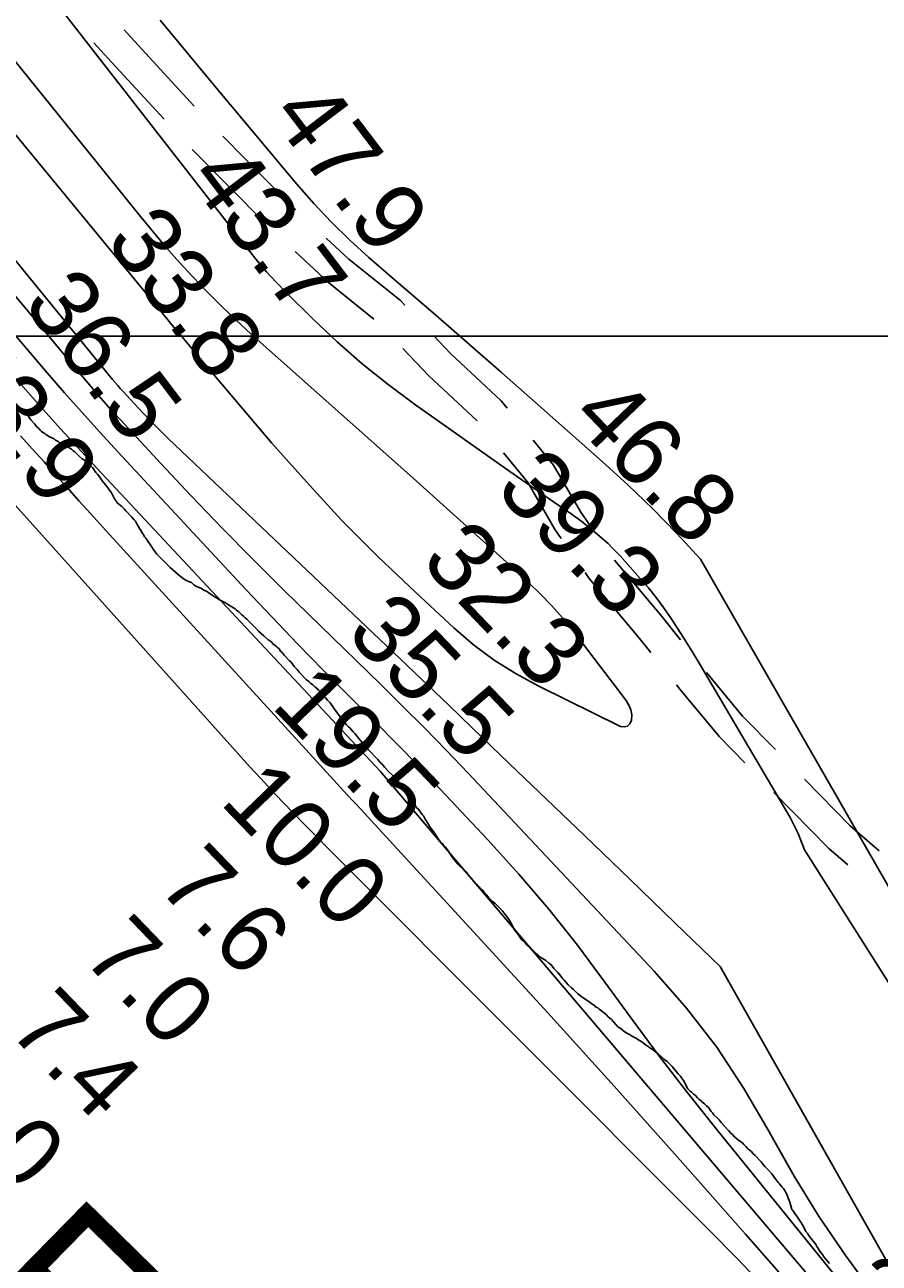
# Model space of a CAD drawing. Extents: x 3263578 to 3301413, y 764927 to 798602.
# Drawn here: x 3281748 to 3282573, y 789311 to 790507 of the extents above; entities that cross this region are included whole.
import ezdxf

# ---------------------------------------------------------------- set-up
doc = ezdxf.new("R2010")
doc.units = 0
for name, color, linetype in [('V-RIVR-IDEN', 7, 'Continuous'), ('V-RIVR-RANG', 7, 'Continuous'), ('V-ROAD-CNTR', 7, 'Continuous'), ('V-SITE-VEGE', 7, 'Continuous'), ('V-TOPO-DPTH', 7, 'Continuous'), ('V-TOPO-MAJR', 7, 'Continuous'), ('V-TOPO-MINR', 7, 'Continuous')]:
    doc.layers.add(name, color=color, linetype=linetype)

msp = doc.modelspace()

# ---------------------------------------------------------------- linework, layer by layer
at = {"layer": 'V-ROAD-CNTR'}
msp.add_line((3281909.7, 790386.1), (3281979.9, 790315), dxfattribs=at)
for points in [[(3281843.9, 790501.5), (3281850.3, 790494.6), (3281911.6, 790427.9)], [(3281814.7, 790489), (3281828.3, 790474.3), (3281882.4, 790415.4)], [(3281939.2, 790398.9), (3282002.3, 790335), (3282009.7, 790328)], [(3282038.9, 790300.7), (3282060.7, 790280.4), (3282110.5, 790240.3), (3282114.8, 790235.8)], [(3282009.1, 790287.6), (3282041, 790257.7), (3282084.9, 790222.5)], [(3282142.4, 790206.8), (3282159.2, 790189), (3282207.8, 790143.5), (3282213.5, 790136.6)], [(3282113, 790194.1), (3282138, 790167.8), (3282184.5, 790124.3)], [(3282238.8, 790105.6), (3282258.4, 790081.5), (3282284.5, 790036.2), (3282294.1, 790022.6)], [(3282210, 790093.4), (3282233.7, 790064.4), (3282259.2, 790020), (3282265.7, 790010.8)], [(3282317.1, 789989.9), (3282361.8, 789936.8), (3282380.9, 789912.9)], [(3282288.7, 789978), (3282292.8, 789972.2), (3282338.5, 789917.8), (3282352.2, 789900.8)], [(3282405.8, 789881.6), (3282440.8, 789839.4), (3282472.5, 789807.1)], [(3282377.1, 789869.5), (3282380.2, 789865.5), (3282418.6, 789819.3), (3282443, 789794.4)], [(3282500.5, 789778.6), (3282544.6, 789733.6), (3282572.6, 789709.4)], [(3282471, 789765.8), (3282524, 789711.7), (3282542.4, 789695.9)]]:
    msp.add_lwpolyline(points, dxfattribs=at)
at = {"layer": 'V-SITE-VEGE'}
msp.add_line((3281686.3, 790206), (3288056.1, 790206), dxfattribs=at)
for points in [[(3288056.1, 790206), (3281686.3, 790206)], [(3281745.6, 790136.2), (3281748.8, 790132.3), (3281749.4, 790130.7), (3281751.6, 790128.5), (3281752.6, 790126.9), (3281754.1, 790124.9), (3281757.3, 790121.4), (3281759.5, 790118.5), (3281761.7, 790116.9), (3281763, 790115.3), (3281763.9, 790114.3)], [(3281763.9, 790114.3), (3281765.2, 790113.4), (3281767.4, 790112.1), (3281768.3, 790111.1), (3281769.6, 790110.5), (3281771.2, 790109.2), (3281776.3, 790106.9), (3281777.8, 790105.6), (3281780.1, 790104.3), (3281781.3, 790103.4), (3281783.2, 790102.4), (3281786.4, 790101.1), (3281787.3, 790100.1), (3281789.6, 790099.1), (3281790.8, 790098.2), (3281793.1, 790096.9), (3281794.6, 790095.3), (3281796.2, 790094.3), (3281798.7, 790092), (3281800.6, 790090.1), (3281803.5, 790087.5), (3281805.4, 790086.2), (3281807.9, 790084), (3281808.9, 790083), (3281810.8, 790081.7), (3281813.6, 790078.8), (3281816.7, 790074.4), (3281818.3, 790072.7), (3281820.5, 790069.9), (3281822.1, 790067.3), (3281824.3, 790064.4), (3281826.2, 790062.2), (3281829, 790058.3), (3281831.8, 790054.8), (3281834.7, 790049), (3281836.5, 790046.5), (3281837.2, 790045.2), (3281838.1, 790044.5), (3281840.6, 790042.3), (3281841.6, 790041.6), (3281843.8, 790039.4), (3281845.4, 790037.5), (3281851.4, 790031.3), (3281853.6, 790028.8), (3281854.8, 790027.5), (3281856.1, 790024.9), (3281858.6, 790020.4), (3281860.5, 790018.2), (3281861.1, 790016.6), (3281863, 790014), (3281863.6, 790012.4), (3281864.9, 790011.2), (3281870.2, 790003.1), (3281871.8, 790000.6), (3281875.6, 789995.8), (3281888.2, 789982.9), (3281896.1, 789976.1), (3281899.6, 789973.2), (3281902.1, 789971.3), (3281905.9, 789969.4), (3281908.8, 789968.4), (3281911.3, 789966.1), (3281913.2, 789964.8), (3281918.6, 789962.6), (3281920.8, 789960.9), (3281922.4, 789960.3), (3281924.3, 789959.3), (3281925.9, 789958), (3281928.4, 789956.4), (3281930, 789955.1), (3281933.8, 789953.2), (3281935.4, 789951.9), (3281941.7, 789948.6), (3281944.6, 789946.7), (3281949.3, 789943.8), (3281951.2, 789942.8), (3281952.5, 789941.5), (3281954.7, 789939.9), (3281957.2, 789937.3), (3281959.4, 789935.4), (3281960.7, 789934.1), (3281962.3, 789932.8), (3281965.4, 789929.6), (3281967.3, 789928), (3281971.1, 789924.2), (3281973.6, 789921.3), (3281978.7, 789916.8), (3281982.5, 789913.2), (3281986.3, 789910.6), (3281987.2, 789909.4), (3281989.7, 789907.4), (3281991.3, 789906.1), (3281992.3, 789905.2), (3281993.5, 789904.2), (3281994.8, 789902), (3281996.4, 789900.7), (3281998.3, 789898.1), (3282003.6, 789892.6), (3282004.9, 789891.7), (3282006.8, 789889.1), (3282008, 789887.2)], [(3282008, 789887.2), (3282010.9, 789884.3), (3282012.8, 789881.7), (3282020, 789874.3), (3282022.2, 789872.7), (3282023.8, 789871.1), (3282026, 789869.5), (3282027.9, 789867.6), (3282030.8, 789865.3), (3282031.4, 789864.3), (3282032.3, 789863.4), (3282034.6, 789861.4), (3282035.8, 789860.2), (3282037.4, 789857.9), (3282038.3, 789857), (3282040.2, 789854.7), (3282042.8, 789852.1), (3282044, 789850.2), (3282045.3, 789848.6), (3282046.2, 789847), (3282048.4, 789843.8), (3282052.8, 789838.3), (3282056, 789833.9), (3282057.2, 789832.6), (3282058.5, 789831), (3282060.4, 789829), (3282062, 789827.7), (3282062.9, 789826.5), (3282064.8, 789824.2), (3282066.4, 789822.6), (3282075.8, 789811.1), (3282077.1, 789809.8), (3282078, 789809.1), (3282079.3, 789807.2), (3282088.8, 789797.6), (3282091, 789794.7), (3282092.9, 789793.1), (3282095.4, 789789.8), (3282100.1, 789785), (3282105.5, 789780.2), (3282107, 789778.3), (3282110.8, 789772.8), (3282113, 789769), (3282114.6, 789767.1), (3282115.8, 789765.1), (3282116.2, 789764.2), (3282118, 789761.3), (3282119, 789760.3), (3282119.6, 789759), (3282120.6, 789758.4), (3282120.9, 789757.4), (3282123.7, 789753.9), (3282125.6, 789752.3), (3282126.2, 789751), (3282127.2, 789750.1), (3282131.6, 789744.3), (3282132.8, 789743), (3282134.1, 789740.7), (3282135, 789738.8), (3282137.2, 789735.3), (3282138.5, 789733.1), (3282140.7, 789729.9), (3282142.3, 789727.9), (3282147.6, 789719.9), (3282148.9, 789718.3), (3282150.8, 789716.4), (3282152.3, 789714.5), (3282153.9, 789712.8), (3282156.1, 789710.3), (3282160.8, 789702.9), (3282165.9, 789696.5), (3282168.1, 789694.2), (3282169, 789693.6), (3282172.2, 789690.4), (3282174.4, 789688.8), (3282176, 789686.2), (3282179.4, 789682.3), (3282182.3, 789678.5), (3282183.2, 789677.5), (3282184.2, 789676.9), (3282185.1, 789675.6), (3282186.7, 789674.3), (3282187.6, 789673), (3282189.8, 789671.4), (3282191.1, 789669.8), (3282193.6, 789666.9), (3282195.8, 789664), (3282199.3, 789660.5), (3282201.8, 789658.9), (3282208.8, 789651.8), (3282211.6, 789648), (3282214.1, 789644.8), (3282217.3, 789639.6), (3282220.1, 789634.2), (3282222.3, 789631), (3282223.2, 789630), (3282224.5, 789628.4), (3282225.1, 789627.1), (3282227.3, 789623.9), (3282228.9, 789622.6), (3282231.1, 789620.1)], [(3282231.1, 789620.1), (3282232.4, 789618.8), (3282233.6, 789617.8), (3282236.1, 789615.6), (3282237.7, 789614), (3282239.6, 789612.3), (3282242.1, 789609.8), (3282243.7, 789608.5), (3282245, 789607.2), (3282246.9, 789605.9), (3282250.4, 789604), (3282253.8, 789601.1), (3282255.7, 789599.8), (3282258, 789596.9), (3282258.6, 789595.9), (3282261.1, 789593.4), (3282262.4, 789591.8), (3282265.5, 789588.5), (3282267.4, 789586), (3282268.7, 789584.7), (3282272.4, 789580.2), (3282275.6, 789577.3), (3282277.5, 789575.4), (3282280.3, 789572.8), (3282281.6, 789571.5), (3282284.1, 789569.6), (3282286, 789568), (3282289.5, 789566), (3282293.6, 789563.1), (3282295.5, 789561.5), (3282297.4, 789560.5), (3282298.7, 789558.9), (3282300.9, 789557.9), (3282302.2, 789556.7), (3282304.7, 789555), (3282309.4, 789551.2), (3282311, 789549.2), (3282314.2, 789546.7), (3282316.1, 789544.4), (3282320.8, 789539.3), (3282322.7, 789538.3), (3282324, 789537.3), (3282326.2, 789535.4), (3282328.4, 789533.8), (3282331.6, 789532.2), (3282333.5, 789530.9), (3282336.3, 789529.3), (3282337.9, 789528.6), (3282339.8, 789527.3), (3282343.6, 789525.1), (3282348, 789521.5), (3282349.6, 789520.5), (3282351.2, 789519.2), (3282353.4, 789518), (3282354.7, 789517), (3282356.9, 789515.1), (3282358.8, 789513.8), (3282362, 789511.2), (3282364.8, 789508.3), (3282368, 789506), (3282372.7, 789501.2), (3282374, 789499.6), (3282377.1, 789496.1), (3282378.7, 789494.1), (3282380.9, 789491.9), (3282381.8, 789490.3), (3282383.7, 789487.7), (3282385, 789485.5), (3282386.8, 789481.3), (3282387.8, 789479.7), (3282390, 789477.5), (3282391.3, 789476.5), (3282393.5, 789474.6), (3282395.1, 789473.6), (3282397.3, 789471), (3282398.5, 789469.8), (3282400.7, 789468.1), (3282401.4, 789467.2), (3282403.9, 789465.2), (3282405.8, 789463.3), (3282407.7, 789461.7), (3282410.5, 789457.9), (3282412.1, 789456.2), (3282413, 789454.6), (3282416.2, 789451.7), (3282418.1, 789449.8), (3282420, 789447.3), (3282422.5, 789444.4), (3282427.2, 789439.5), (3282429.1, 789437.3), (3282431, 789435.7), (3282432.9, 789433.4), (3282437, 789429.9), (3282438.6, 789428.9), (3282439.9, 789428), (3282441.1, 789427.3), (3282442.1, 789426), (3282444, 789424.1), (3282445.9, 789421.8), (3282447.4, 789420.6), (3282449.3, 789419.3)], [(3282449.3, 789419.3), (3282450.6, 789417.3), (3282452.8, 789415.4), (3282458.8, 789409.3), (3282460.7, 789406.7), (3282462.3, 789404.8), (3282466.1, 789401), (3282468.9, 789397.7), (3282470.5, 789395.5), (3282475.2, 789389.4), (3282476.4, 789388.1), (3282478.6, 789385.2), (3282480.2, 789383.6), (3282481.8, 789381.1), (3282482.7, 789379.1), (3282483.4, 789378.2), (3282485.2, 789373.7), (3282486.2, 789370.2), (3282488.3, 789363.2), (3282489.3, 789362.2), (3282491.8, 789358.4), (3282493.7, 789355.8), (3282494.6, 789354.2), (3282496.8, 789351), (3282498.4, 789348.4), (3282499.9, 789346.2), (3282501.8, 789342), (3282503.4, 789340.4), (3282504, 789339.1), (3282505.3, 789337.2), (3282511.6, 789329.2), (3282512.2, 789327.9), (3282513.5, 789326.3), (3282514.7, 789324.1), (3282516, 789322.1), (3282518.2, 789319.6), (3282519.1, 789317.6), (3282524.5, 789311.2)]]:
    msp.add_lwpolyline(points, dxfattribs=at)
at = {"layer": 'V-TOPO-DPTH'}
msp.add_lwpolyline([(3282564.7, 789201), (3282443.5, 789339.5), (3282380.4, 789411), (3282316.9, 789482.2), (3282252.9, 789552.9), (3282188.6, 789623.3), (3282085.8, 789734.7), (3282072.5, 789749.1), (3282059.3, 789763.5), (3282046.1, 789778), (3282032.8, 789792.4), (3281823, 790022), (3281811.7, 790034.5), (3281800.3, 790047), (3281789.1, 790059.6), (3281777.8, 790072.2), (3281766.6, 790084.8), (3281755.3, 790097.3), (3281743.8, 790109.7)], dxfattribs=at)
at = {"layer": 'V-TOPO-MAJR'}
msp.add_lwpolyline([(3282567.5, 789281.6), (3282540.3, 789318.5), (3282514.5, 789356.3), (3282490.6, 789395.3), (3282468, 789435.3), (3282466.1, 789438.9), (3282442.1, 789480.1), (3282415.9, 789519.8), (3282386.7, 789557.4), (3282355.4, 789593.4), (3282175.8, 789784.3), (3282155, 789806.1), (3282134, 789827.8), (3282112.7, 789849.1), (3282091.2, 789870.3), (3281998.5, 789960.7), (3281968.1, 789990.8), (3281938.1, 790021.1), (3281908.5, 790052), (3281879.3, 790083.1), (3281840.3, 790125.3), (3281830.9, 790135.7), (3281821.5, 790146.2), (3281812.3, 790156.8), (3281803.3, 790167.4), (3281625.1, 790380.6)], dxfattribs=at)
at = {"layer": 'V-TOPO-MINR'}
for points in [[(3282053.8, 790028.6), (3282089.1, 789993.1), (3282125.3, 789958.5), (3282162.2, 789924.4), (3282181.2, 789908.3), (3282201.1, 789893.4), (3282222.1, 789880.2), (3282244, 789868.3), (3282322.8, 789829.5), (3282326.6, 789829.1), (3282329.7, 789829.7), (3282332, 789832), (3282333.6, 789835.4), (3282333.7, 789840.5), (3282332.9, 789845.4), (3282331.1, 789850), (3282328.5, 789854.4), (3282276.8, 789922), (3282266.9, 789934.1), (3282256.7, 789945.9), (3282245.8, 789957.2), (3282234.5, 789968), (3282212.9, 789987.8), (3282190.4, 790008.2), (3282167.9, 790028.6), (3282145.3, 790048.8), (3282122.7, 790069.1), (3281966.3, 790208.4), (3281951.9, 790221.5), (3281937.8, 790234.9), (3281924.1, 790248.7), (3281910.6, 790262.8), (3281897.5, 790277.2), (3281884.6, 790291.7), (3281872, 790306.6), (3281859.6, 790321.6), (3281543, 790714)], [(3282715.4, 789371), (3282500.5, 789710.4), (3282494.4, 789726.2), (3282486.7, 789741.5), (3282396.6, 789894.2), (3282390.4, 789904.4), (3282384.2, 789914.5), (3282377.7, 789924.5), (3282371.2, 789934.5), (3282364.4, 789944.2), (3282357.3, 789953.8), (3282349.8, 789963), (3282342, 789972.1), (3282322.6, 789993.9), (3282318.8, 789998), (3282314.9, 790001.9), (3282310.9, 790005.8), (3282306.7, 790009.5), (3282300.5, 790014.9), (3282293.1, 790021.1), (3282285.5, 790027.2), (3282277.7, 790032.9), (3282269.7, 790038.5), (3282262.5, 790043.4), (3282250.8, 790051.3), (3282239.2, 790059.3), (3282227.7, 790067.3), (3282216.1, 790075.4), (3282124.2, 790140.3), (3282098.6, 790159.4), (3282073.6, 790179.3), (3282049.6, 790200.4), (3282026.3, 790222.4), (3282000.3, 790248.1), (3281990.7, 790258), (3281981.4, 790268.1), (3281972.5, 790278.5), (3281963.8, 790289.2), (3281693.4, 790636.5)], [(3283064.3, 788659.3), (3283057.3, 788665.5), (3283034.7, 788686), (3283012.1, 788706.6), (3282695.7, 789058.7), (3282669.4, 789094.1), (3282627.7, 789149.7), (3282613, 789169), (3282598, 789188), (3282582.8, 789206.8), (3282567.3, 789225.4), (3282091, 789786.4), (3281822.1, 790073.8), (3281802.3, 790095.1), (3281782.6, 790116.5), (3281763.2, 790138.2), (3281743.8, 790159.9), (3281724.7, 790181.8), (3281705.6, 790203.8), (3281686.8, 790225.9), (3281668, 790248.2), (3281364.9, 790610.8)], [(3282619.6, 789243.4), (3282419, 789597.8), (3282375.4, 789639.9), (3282331.8, 789681.9), (3282288.1, 789724), (3282244.5, 789766), (3282223.3, 789786.4), (3282190.2, 789818.2), (3282157.1, 789850), (3282123.8, 789881.7), (3282090.6, 789913.4), (3281886.5, 790107.4), (3281878, 790115.6), (3281869.7, 790123.9), (3281861.5, 790132.4), (3281853.5, 790141), (3281842.7, 790152.8), (3281840.1, 790155.6), (3281837.7, 790158.4), (3281835.2, 790161.3), (3281832.8, 790164.2), (3281491.9, 790582.1)], [(3281631.4, 790534.5), (3281664, 790492.4), (3281697.3, 790450.8), (3281880.5, 790228.5), (3281890, 790217), (3281899.5, 790205.6), (3281909.1, 790194.2), (3281918.7, 790182.8), (3281986.6, 790102.9), (3282019.8, 790065.4), (3282053.8, 790028.6)], [(3282721.2, 789431.9), (3282400, 789990.9), (3282377.3, 790015.5), (3282354, 790039.5), (3282329.9, 790062.6), (3282305.2, 790085.2), (3282240.9, 790141.9), (3282208, 790170.9), (3282175, 790199.8), (3282142, 790228.5), (3282108.8, 790257.3), (3282080.2, 790281.9), (3282061.8, 790298.7), (3282043.9, 790316), (3282026.9, 790334.1), (3282010.5, 790352.8), (3281933.2, 790445.4), (3281878.7, 790510.9)], [(3282570.6, 789249.5), (3282415.7, 789440.8), (3282388, 789475.6), (3282360.7, 789510.8), (3282334.1, 789546.5), (3282307.9, 789582.5), (3282281.3, 789618.2), (3282253.7, 789653.1), (3282224.8, 789686.9), (3282195, 789719.9), (3282133.4, 789785.4), (3282123, 789796.3), (3282112.5, 789807.1), (3282102, 789817.9), (3282091.3, 789828.6), (3282061.7, 789858), (3282036.3, 789883.5), (3282011.2, 789909.2), (3281986.3, 789935.2), (3281961.6, 789961.3), (3281837.7, 790094.5), (3281820.4, 790113.3), (3281803.3, 790132.3), (3281786.4, 790151.4), (3281769.6, 790170.7), (3281716.4, 790232.8)], [(3282564.7, 789201), (3282443.5, 789339.5), (3282380.4, 789411), (3282316.9, 789482.2), (3282252.9, 789552.9), (3282188.6, 789623.3), (3282085.8, 789734.7), (3282072.5, 789749.1), (3282059.3, 789763.5), (3282046.1, 789778), (3282032.8, 789792.4), (3281823, 790022), (3281811.7, 790034.5), (3281800.3, 790047), (3281789.1, 790059.6), (3281777.8, 790072.2), (3281766.6, 790084.8), (3281755.3, 790097.3), (3281743.8, 790109.7)], [(3282463.6, 789286.3), (3282435.7, 789315.5), (3282407.4, 789344.3), (3282040.6, 789712), (3282029.5, 789723.1), (3282018.6, 789734.2), (3282007.7, 789745.4), (3281996.8, 789756.7), (3281986.1, 789768), (3281975.4, 789779.4), (3281964.8, 789790.9), (3281954.3, 789802.5), (3281739.1, 790042.5)]]:
    msp.add_lwpolyline(points, dxfattribs=at)

# ---------------------------------------------------------------- texts
at = {"layer": 'V-RIVR-IDEN'}
msp.add_text('FANCY', height=150, rotation=315.5555, dxfattribs=at).set_placement((3281690.8, 789275.6))
at = {"layer": 'V-RIVR-RANG'}
for s, rotation, p in [('47.9', 307.1683, (3281983.6, 790419.3)), ('43.7', 307.1683, (3281904.2, 790358.5)), ('33.8', 307.1683, (3281824.7, 790297.9)), ('36.5', 307.1683, (3281745.2, 790237.3)), ('23.9', 307.1683, (3281665.5, 790176.9)), ('46.8', 313.7683, (3282272.9, 790126.4)), ('39.3', 313.7683, (3282200.8, 790057)), ('32.3', 313.7683, (3282128.8, 789987.7)), ('35.5', 313.7683, (3282056.7, 789918.3)), ('19.5', 313.7683, (3281984.7, 789849)), ('10.0', 313.9212, (3281935.2, 789755.8)), ('7.6', 313.9212, (3281874.6, 789674.4)), ('7.0', 313.9212, (3281802.1, 789605.7)), ('7.4', 313.9212, (3281730.7, 789535.6)), ('8.0', 313.9212, (3281657.6, 789467.3)), ('37.3', 318.6383, (3282528.4, 789275.2))]:
    msp.add_text(s, height=67, rotation=rotation, dxfattribs=at).set_placement(p)

doc.saveas('drawing.dxf')
